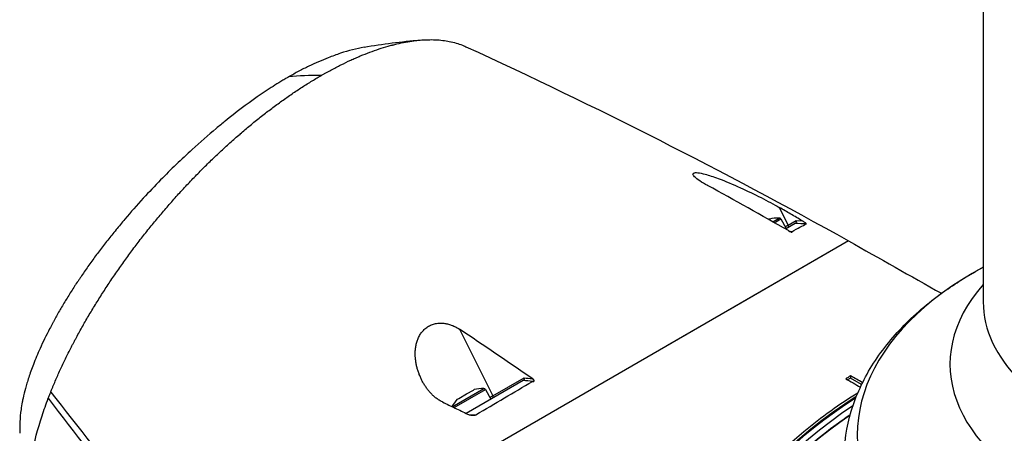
# Model space of a CAD drawing. Header units: millimetres. Extents: x 0 to 4378, y 0 to 2376.
# Tile 264 of 299: x 2638 to 2780, y 1626 to 1685. Entities that reach past the tile are written whole.
import ezdxf

# ---------------------------------------------------------------- set-up
doc = ezdxf.new("R2010")
doc.units = ezdxf.units.MM
doc.header["$LTSCALE"] = 0.2
doc.layers.add('01_Object Line', color=4, linetype='Continuous')

# ---------------------------------------------------------------- blocks, each defined once
blk = doc.blocks.new('A$Ce83b9b79')
for p, q in [((157.53, 806.42), (157.53, 624.82)), ((128.23, 638.39), (129.52, 635.83)), ((126.71, 636.65), (126.72, 636.66)), ((126.72, 636.66), (126.83, 636.72)), ((127.29, 636.33), (128.21, 636.86)), ((127.52, 636.19), (128.44, 636.72)), ((128.44, 636.72), (129.24, 635.34)), ((129.52, 635.83), (129.1, 635.58)), ((130.51, 636.07), (129.13, 635.28)), ((129.52, 635.83), (130.65, 636.48)), ((130.51, 636.08), (130.55, 636.1)), ((130.51, 636.08), (130.51, 636.07)), ((130.55, 636.1), (130.55, 636.1)), ((130.65, 636.48), (131.53, 636.45)), ((131.53, 636.45), (131.53, 636.45)), ((138.18, 633.58), (47.92, 581.46)), ((138.18, 633.58), (120.91, 623.6)), ((117.72, 621.76), (112.15, 618.55)), ((82.27, 620.9), (87.09, 611.33)), ((76.06, 618.66), (76.06, 618.66)), ((76.17, 615.46), (76.17, 615.46)), ((87.09, 611.33), (91.56, 613.91)), ((138.47, 614.18), (138.47, 613.85)), ((91.45, 613.52), (83.26, 608.79)), ((91.45, 613.52), (91.45, 613.52)), ((138.47, 613.85), (138.05, 613.61)), ((140.06, 612.94), (138.47, 613.85)), ((81.26, 609.75), (85.79, 612.37)), ((81.52, 609.63), (86.02, 612.23)), ((82.2, 610.95), (83.3, 611.59)), ((83.3, 611.59), (84.29, 612.16)), ((84.29, 612.16), (84.4, 612.23)), ((86.02, 612.23), (86.81, 610.85)), ((87.09, 611.33), (86.67, 611.09)), ((81.98, 610.83), (82.2, 610.95))]:
    blk.add_line(p, q)
for centre, radius, start, end in [((128.01, 631.86), 5, 87.7308, 103.7398), ((128.2, 636.58), 0.28, 30, 87.7308), ((85.59, 607.37), 5, 87.7308, 103.7398), ((85.77, 612.09), 0.28, 30, 87.7308), ((85.59, 607.37), 5, 136.2602, 151.1547)]:
    blk.add_arc(centre, radius, start, end)
for centre, major_axis, ratio, start_param, end_param in [((74.54, 616.47), (31.31, -34.31), 0.70857, 2.542379, 2.668885), ((97.98, 348.8), (-408.16, 320.4), 0.493105, 5.009531, 5.03608), ((129.3, 635.72), (0.15, -0.26), 0.816503, 0, 1.500983), ((177.52, -354.96), (-99.34, 989.39), 0.618621, 6.195576, 6.19817), ((258.74, -785.5), (-301.78, 1407.89), 0.655691, 6.100152, 6.100376), ((196.53, 605.72), (-57.09, 0), 0.57735, 5.464399, 10.243564), ((196.53, 615.86), (-43.77, 0), 0.57735, 5.811978, 9.895986), ((196.53, 624.82), (-39, 0), 0.57735, 0, 3.141593), ((17.23, 312.36), (357.26, -358.66), 0.554414, 1.892939, 1.918925), ((97.57, 581.72), (-162.56, 190.03), 0.152782, 1.282852, 1.442162), ((86.87, 611.23), (0.15, -0.26), 0.816503, 0, 1.500983), ((140.95, 563.84), (-29.61, -51.29), 0.57735, 3.966423, 6.433176), ((100.18, 586.57), (-158.94, 187.05), 0.181806, 1.288252, 1.447608), ((140.95, 563.84), (-29.5, -51.1), 0.57735, 3.968821, 6.264668), ((141.66, 563.43), (-29.51, -51.12), 0.57735, 3.995244, 6.416809), ((142.15, 563.15), (-29.25, -50.66), 0.57735, 4.017644, 6.283185)]:
    blk.add_ellipse(centre, major_axis=major_axis, ratio=ratio, start_param=start_param, end_param=end_param)
for points, knots in [([(62.4, 657.32), (62.41, 657.32), (62.41, 657.33), (62.42, 657.33), (62.44, 657.34), (62.45, 657.35), (62.47, 657.36), (62.5, 657.38), (62.53, 657.39), (62.56, 657.41), (62.62, 657.44), (62.68, 657.48), (62.74, 657.51), (62.86, 657.58), (62.98, 657.65), (63.1, 657.72), (63.34, 657.85), (63.58, 657.98), (63.82, 658.11), (64.3, 658.37), (64.78, 658.61), (65.25, 658.85), (65.72, 659.08), (66.19, 659.31), (66.66, 659.52), (66.89, 659.63), (67.12, 659.73), (67.35, 659.83), (67.46, 659.88), (67.58, 659.93), (67.69, 659.98), (67.81, 660.03), (67.92, 660.08), (68.04, 660.13), (68.5, 660.32), (68.95, 660.5), (69.4, 660.67), (69.85, 660.83), (70.29, 660.99), (70.73, 661.14), (71.17, 661.28), (71.61, 661.41), (72.04, 661.54), (72.24, 661.59), (72.44, 661.65), (72.65, 661.7), (72.66, 661.7), (72.67, 661.71), (72.67, 661.71), (72.89, 661.76), (73.1, 661.82), (73.31, 661.87), (73.72, 661.96), (74.14, 662.05), (74.54, 662.12), (74.95, 662.2), (75.35, 662.26), (75.74, 662.31), (76.14, 662.36), (76.52, 662.4), (76.9, 662.43), (77.28, 662.46), (77.66, 662.47), (78.02, 662.47), (78.39, 662.48), (78.75, 662.47), (79.1, 662.44), (79.45, 662.42), (79.79, 662.39), (80.13, 662.34), (80.44, 662.3), (80.75, 662.24), (81.05, 662.17), (81.07, 662.17), (81.09, 662.17), (81.11, 662.16), (81.42, 662.09), (81.73, 662.01), (82.04, 661.91), (82.34, 661.81), (82.63, 661.71), (82.91, 661.59), (83.01, 661.55), (83.1, 661.51), (83.2, 661.46)], [0, 0, 0, 0, 0.0005963, 0.0005963, 0.0005963, 0.0015724, 0.0015724, 0.0015724, 0.0035245, 0.0035245, 0.0035245, 0.0074292, 0.0074292, 0.0074292, 0.0152399, 0.0152399, 0.0152399, 0.0308654, 0.0308654, 0.0308654, 0.0621288, 0.0621288, 0.0621288, 0.0933992, 0.0933992, 0.0933992, 0.1090335, 0.1090335, 0.1090335, 0.1166885, 0.1166885, 0.1166885, 0.1246658, 0.1246658, 0.1246658, 0.1559283, 0.1559283, 0.1559283, 0.1871896, 0.1871896, 0.1871896, 0.2184505, 0.2184505, 0.2184505, 0.2333769, 0.2333769, 0.2333769, 0.2340811, 0.2340811, 0.2340811, 0.2497117, 0.2497117, 0.2497117, 0.2809731, 0.2809731, 0.2809731, 0.3122348, 0.3122348, 0.3122348, 0.3434966, 0.3434966, 0.3434966, 0.3747587, 0.3747587, 0.3747587, 0.406021, 0.406021, 0.406021, 0.4372835, 0.4372835, 0.4372835, 0.4667538, 0.4667538, 0.4667538, 0.4685462, 0.4685462, 0.4685462, 0.4998091, 0.4998091, 0.4998091, 0.531072, 0.531072, 0.531072, 0.5416411, 0.5416411, 0.5416411, 0.5416411]), ([(68.58, 661.39), (67.51, 661.19), (66.38, 660.9), (64.61, 660.32), (64.02, 660.1), (62.53, 659.52), (61.59, 659.11), (60.17, 658.43), (59.69, 658.19), (58.97, 657.8), (58.72, 657.67), (58.35, 657.47), (58.23, 657.4), (58.04, 657.3), (57.98, 657.26), (57.89, 657.21), (57.86, 657.19), (57.8, 657.16), (57.77, 657.14), (57.73, 657.12)], [4.1830414, 4.1830414, 4.1830414, 4.1830414, 4.4654289, 4.4654289, 4.6022507, 4.6022507, 4.8043386, 4.8043386, 4.9050926, 4.9050926, 4.9553745, 4.9553745, 4.9805755, 4.9805755, 4.9931988, 4.9931988, 4.9995168, 4.9995168, 5.0057785, 5.0057785, 5.0057785, 5.0057785]), ([(57.73, 657.12), (57.71, 657.11), (57.69, 657.09), (57.64, 657.07), (57.62, 657.05), (57.55, 657.01), (57.5, 656.99), (57.36, 656.91), (57.27, 656.85), (57, 656.69), (56.81, 656.58), (56.25, 656.24), (55.88, 656), (54.75, 655.28), (53.99, 654.77), (51.71, 653.17), (50.18, 652.01), (48.21, 650.43), (47.77, 650.07), (46.17, 648.74), (45.01, 647.73), (42.33, 645.28), (40.82, 643.83), (38.51, 641.46), (37.67, 640.58), (35.96, 638.71), (35.07, 637.7), (33.79, 636.19), (33.37, 635.69), (32.75, 634.93), (32.54, 634.67), (31.94, 633.93), (31.55, 633.43), (30.97, 632.67), (30.77, 632.42), (30.39, 631.91), (30.2, 631.66), (29.83, 631.15), (29.64, 630.9), (29.27, 630.39), (29.09, 630.14), (28.56, 629.39), (28.21, 628.88), (27.78, 628.25), (27.7, 628.13), (27.44, 627.75), (27.28, 627.5), (27.03, 627.12), (26.95, 626.99), (26.7, 626.61), (26.54, 626.36), (26.22, 625.86), (26.07, 625.61), (25.61, 624.87), (25.31, 624.37), (24.88, 623.64), (24.74, 623.39), (24.46, 622.9), (24.32, 622.66), (24.12, 622.3), (24.06, 622.18), (23.93, 621.94), (23.87, 621.82), (23.67, 621.46), (23.54, 621.21), (22.91, 620), (22.45, 619.05), (21.68, 617.33), (21.36, 616.57), (20.94, 615.5), (20.82, 615.17), (20.6, 614.55), (20.5, 614.25), (20.31, 613.68), (20.23, 613.4), (20.07, 612.88), (20, 612.63), (19.8, 611.91), (19.69, 611.45), (19.55, 610.81), (19.51, 610.61), (19.41, 610.06), (19.35, 609.71), (19.21, 608.75), (19.16, 608.17), (19.11, 607.03), (19.11, 606.47), (19.15, 605.94)], [0.000001, 0.000001, 0.000001, 0.000001, 0.010123, 0.010123, 0.020323, 0.020323, 0.040719, 0.040719, 0.081505, 0.081505, 0.163056, 0.163056, 0.326084, 0.326084, 0.652008, 0.652008, 1.308258, 1.308258, 1.496008, 1.496008, 1.993733, 1.993733, 2.657939, 2.657939, 3.036609, 3.036609, 3.456302, 3.456302, 3.660751, 3.660751, 3.765243, 3.765243, 3.964088, 3.964088, 4.066223, 4.066223, 4.167567, 4.167567, 4.269418, 4.269418, 4.369954, 4.369954, 4.571149, 4.571149, 4.622187, 4.622187, 4.723493, 4.723493, 4.773989, 4.773989, 4.875794, 4.875794, 4.977689, 4.977689, 5.180344, 5.180344, 5.28101, 5.28101, 5.381418, 5.381418, 5.431229, 5.431229, 5.480614, 5.480614, 5.585926, 5.585926, 5.997722, 5.997722, 6.342442, 6.342442, 6.492949, 6.492949, 6.634209, 6.634209, 6.768139, 6.768139, 6.892935, 6.892935, 7.129475, 7.129475, 7.232814, 7.232814, 7.427256, 7.427256, 7.767251, 7.767251, 8.116563, 8.116563, 8.116563, 8.116563]), ([(23.56, 611.87), (23.62, 612), (23.67, 612.13), (23.72, 612.26), (23.75, 612.33), (23.78, 612.39), (23.8, 612.46), (23.83, 612.53), (23.86, 612.59), (23.88, 612.66), (23.99, 612.92), (24.11, 613.18), (24.22, 613.45), (24.45, 613.98), (24.68, 614.51), (24.93, 615.05), (25.18, 615.58), (25.43, 616.12), (25.69, 616.66), (25.95, 617.2), (26.23, 617.74), (26.5, 618.28), (26.57, 618.41), (26.64, 618.55), (26.71, 618.69), (26.79, 618.82), (26.86, 618.96), (26.93, 619.09), (27, 619.23), (27.07, 619.37), (27.15, 619.5), (27.22, 619.64), (27.29, 619.77), (27.36, 619.91), (27.66, 620.45), (27.96, 621), (28.27, 621.55), (28.58, 622.09), (28.9, 622.64), (29.23, 623.19), (29.55, 623.74), (29.89, 624.28), (30.23, 624.83), (30.4, 625.1), (30.57, 625.38), (30.74, 625.65), (30.91, 625.93), (31.09, 626.2), (31.27, 626.47), (31.62, 627.02), (31.98, 627.56), (32.35, 628.11), (32.72, 628.65), (33.09, 629.2), (33.47, 629.74), (33.66, 630.01), (33.85, 630.28), (34.05, 630.55), (34.24, 630.82), (34.43, 631.09), (34.63, 631.35), (35.02, 631.89), (35.42, 632.43), (35.83, 632.96), (36.23, 633.49), (36.64, 634.02), (37.06, 634.55), (37.48, 635.07), (37.9, 635.6), (38.32, 636.12), (38.75, 636.64), (39.18, 637.15), (39.62, 637.66), (39.62, 637.67), (39.62, 637.67), (39.62, 637.67), (39.84, 637.93), (40.06, 638.18), (40.27, 638.43), (40.49, 638.68), (40.71, 638.94), (40.94, 639.19), (41.38, 639.69), (41.83, 640.19), (42.28, 640.68), (42.51, 640.93), (42.74, 641.18), (42.96, 641.42), (43.19, 641.66), (43.42, 641.91), (43.65, 642.15), (44.11, 642.63), (44.58, 643.11), (45.04, 643.58), (45.51, 644.05), (45.98, 644.52), (46.45, 644.98), (46.92, 645.43), (47.4, 645.89), (47.87, 646.33), (48.35, 646.78), (48.83, 647.22), (49.31, 647.65), (49.79, 648.08), (50.27, 648.51), (50.76, 648.92), (50.76, 648.93), (50.77, 648.93), (50.77, 648.94), (51.25, 649.35), (51.73, 649.75), (52.21, 650.15), (52.45, 650.35), (52.7, 650.55), (52.94, 650.75), (53.18, 650.94), (53.43, 651.14), (53.67, 651.33), (54.16, 651.72), (54.64, 652.09), (55.13, 652.46), (55.37, 652.65), (55.62, 652.83), (55.86, 653.01), (56.11, 653.19), (56.35, 653.37), (56.59, 653.54), (56.84, 653.72), (57.08, 653.89), (57.32, 654.06), (57.56, 654.23), (57.81, 654.4), (58.05, 654.57), (58.54, 654.9), (59.02, 655.23), (59.5, 655.54), (59.98, 655.85), (60.47, 656.16), (60.95, 656.45), (61.42, 656.74), (61.89, 657.02), (62.36, 657.29), (62.36, 657.3), (62.37, 657.3), (62.38, 657.31), (62.38, 657.31), (62.39, 657.31), (62.4, 657.32)], [0, 0, 0, 0, 0.0078081, 0.0078081, 0.0078081, 0.0117122, 0.0117122, 0.0117122, 0.0156163, 0.0156163, 0.0156163, 0.0312327, 0.0312327, 0.0312327, 0.062466, 0.062466, 0.062466, 0.0937, 0.0937, 0.0937, 0.1249346, 0.1249346, 0.1249346, 0.1327434, 0.1327434, 0.1327434, 0.1405522, 0.1405522, 0.1405522, 0.148361, 0.148361, 0.148361, 0.1561699, 0.1561699, 0.1561699, 0.1874057, 0.1874057, 0.1874057, 0.2186423, 0.2186423, 0.2186423, 0.2498794, 0.2498794, 0.2498794, 0.2654982, 0.2654982, 0.2654982, 0.2811172, 0.2811172, 0.2811172, 0.3123556, 0.3123556, 0.3123556, 0.3435946, 0.3435946, 0.3435946, 0.3592144, 0.3592144, 0.3592144, 0.3748343, 0.3748343, 0.3748343, 0.4060746, 0.4060746, 0.4060746, 0.4373156, 0.4373156, 0.4373156, 0.4685572, 0.4685572, 0.4685572, 0.4997994, 0.4997994, 0.4997994, 0.5, 0.5, 0.5, 0.5154204, 0.5154204, 0.5154204, 0.5310408, 0.5310408, 0.5310408, 0.5622803, 0.5622803, 0.5622803, 0.5778995, 0.5778995, 0.5778995, 0.5935185, 0.5935185, 0.5935185, 0.624756, 0.624756, 0.624756, 0.6559934, 0.6559934, 0.6559934, 0.6872314, 0.6872314, 0.6872314, 0.7184706, 0.7184706, 0.7184706, 0.7497116, 0.7497116, 0.7497116, 0.75, 0.75, 0.75, 0.7809464, 0.7809464, 0.7809464, 0.7965595, 0.7965595, 0.7965595, 0.8121705, 0.8121705, 0.8121705, 0.8433896, 0.8433896, 0.8433896, 0.8589991, 0.8589991, 0.8589991, 0.8746095, 0.8746095, 0.8746095, 0.8902215, 0.8902215, 0.8902215, 0.9058359, 0.9058359, 0.9058359, 0.9370747, 0.9370747, 0.9370747, 0.9683317, 0.9683317, 0.9683317, 0.9991152, 0.9991152, 0.9991152, 0.9996128, 0.9996128, 0.9996128, 1, 1, 1, 1]), ([(117.95, 641.52), (117.53, 641.74), (117.14, 641.97), (116.5, 642.41), (116.23, 642.61), (115.93, 642.93), (115.85, 643.05), (115.82, 643.24), (115.87, 643.3), (116.1, 643.38), (116.28, 643.39), (116.82, 643.33), (117.19, 643.25), (118.1, 643), (118.73, 642.8), (120.51, 642.14), (121.6, 641.68), (123.65, 640.75), (124.67, 640.26), (126.09, 639.55), (126.55, 639.31), (127.43, 638.84), (127.85, 638.61), (128.23, 638.39)], [-2.312555, -2.312555, -2.312555, -2.312555, -2.092576, -2.092576, -1.885512, -1.885512, -1.733537, -1.733537, -1.595814, -1.595814, -1.446617, -1.446617, -1.254853, -1.254853, -1.009218, -1.009218, -0.668063, -0.668063, -0.335009, -0.335009, -0.167393, -0.167393, 0, 0, 0, 0]), ([(131.53, 636.45), (130.98, 636.77), (130.43, 637.1), (129.33, 637.74), (128.78, 638.07), (128.23, 638.39)], [-0.4914372, -0.4914372, -0.4914372, -0.4914372, -0.2457209, -0.2457209, -0.000001, -0.000001, -0.000001, -0.000001]), ([(130.02, 634.89), (130.46, 635.14), (130.86, 635.36), (131.56, 635.73), (131.86, 635.89), (132.11, 636.01)], [-0.9461672, -0.9461672, -0.9461672, -0.9461672, -0.4793132, -0.4793132, 0, 0, 0, 0]), ([(130.65, 636.48), (130.72, 636.31), (130.66, 636.2), (130.61, 636.15), (130.6, 636.13), (130.58, 636.11), (130.55, 636.1)], [0.0002482, 0.0002482, 0.0002482, 0.0002482, 0.7234082, 0.7234082, 0.7234082, 1, 1, 1, 1]), ([(132.11, 636.04), (132.1, 636.05), (132.08, 636.07), (132.01, 636.13), (131.95, 636.18), (131.78, 636.3), (131.65, 636.38), (131.53, 636.45)], [0.0001059, 0.0001059, 0.0001059, 0.0001059, 0.0205681, 0.0205681, 0.0605182, 0.0605182, 0.1234096, 0.1234096, 0.1234096, 0.1234096]), ([(132.11, 636.01), (132.11, 636.01), (132.11, 636.01), (132.12, 636.02), (132.12, 636.02), (132.12, 636.03), (132.11, 636.03), (132.11, 636.04)], [0.00021965, 0.00021965, 0.00021965, 0.00021965, 0.00323374, 0.00323374, 0.00772459, 0.00772459, 0.01724607, 0.01724607, 0.01724607, 0.01724607]), ([(129.55, 635.05), (129.68, 634.97), (129.8, 634.9), (129.91, 634.85), (129.94, 634.84), (129.98, 634.83), (129.99, 634.82), (130.01, 634.82), (130.02, 634.82), (130.04, 634.81), (130.04, 634.81), (130.05, 634.82), (130.06, 634.82), (130.07, 634.83), (130.07, 634.84), (130.06, 634.84), (130.06, 634.85), (130.04, 634.87), (130.03, 634.88), (130.02, 634.89)], [0, 0, 0, 0, 0.0558013, 0.0558013, 0.0694227, 0.0694227, 0.0771126, 0.0771126, 0.0824705, 0.0824705, 0.0875561, 0.0875561, 0.0944149, 0.0944149, 0.1108031, 0.1108031, 0.1331689, 0.1331689, 0.1524357, 0.1524357, 0.1524357, 0.1524357]), ([(137.53, 602.14), (137.53, 604.49), (137.88, 606.84), (139.25, 611.38), (140.26, 613.56), (142.82, 617.69), (144.38, 619.64), (147.94, 623.26), (149.95, 624.94), (153.84, 627.67), (155.64, 628.77), (157.53, 629.79)], [2.3561944, 2.3561944, 2.3561944, 2.3561944, 2.5283283, 2.5283283, 2.7004622, 2.7004622, 2.8725962, 2.8725962, 3.0447301, 3.0447301, 3.1762724, 3.1762724, 3.1762724, 3.1762724]), ([(79.84, 610.44), (79.69, 610.51), (79.53, 610.59), (79.39, 610.68), (79.24, 610.77), (79.1, 610.87), (78.96, 610.97), (78.83, 611.08), (78.7, 611.19), (78.57, 611.3), (78.44, 611.42), (78.32, 611.54), (78.21, 611.66), (78.09, 611.78), (77.98, 611.91), (77.87, 612.04), (77.76, 612.17), (77.66, 612.3), (77.56, 612.44), (77.46, 612.58), (77.36, 612.72), (77.27, 612.87), (77.18, 613.01), (77.09, 613.16), (77.01, 613.31), (76.93, 613.46), (76.85, 613.62), (76.78, 613.77), (76.7, 613.93), (76.63, 614.09), (76.57, 614.25), (76.5, 614.41), (76.44, 614.57), (76.39, 614.74), (76.33, 614.9), (76.28, 615.07), (76.23, 615.24), (76.18, 615.41), (76.14, 615.58), (76.11, 615.75), (76.07, 615.93), (76.04, 616.1), (76.01, 616.28), (75.99, 616.45), (75.97, 616.63), (75.95, 616.81), (75.94, 616.99), (75.93, 617.17), (75.93, 617.36), (75.93, 617.55), (75.94, 617.73), (75.95, 617.91), (75.97, 618.09), (75.99, 618.27), (76.03, 618.47), (76.06, 618.67), (76.1, 618.85), (76.16, 619.03), (76.21, 619.2), (76.27, 619.38), (76.35, 619.58), (76.39, 619.67), (76.44, 619.76), (76.48, 619.85), (76.53, 619.94), (76.58, 620.02), (76.63, 620.11), (76.68, 620.2), (76.74, 620.28), (76.8, 620.36), (76.86, 620.45), (76.93, 620.53), (77, 620.61), (77.06, 620.69), (77.14, 620.76), (77.21, 620.84), (77.29, 620.91), (77.37, 620.98), (77.45, 621.04), (77.53, 621.11), (77.62, 621.17), (77.71, 621.23), (77.8, 621.29), (77.89, 621.34), (77.98, 621.39), (78.07, 621.43), (78.17, 621.48), (78.27, 621.52), (78.36, 621.56), (78.46, 621.59), (78.56, 621.62), (78.66, 621.65), (78.76, 621.68), (78.86, 621.7), (78.96, 621.72), (79.06, 621.73), (79.16, 621.74), (79.26, 621.76), (79.35, 621.76), (79.46, 621.77), (79.55, 621.77), (79.65, 621.77), (79.75, 621.77), (79.95, 621.76), (80.14, 621.74), (80.31, 621.71), (80.49, 621.68), (80.67, 621.63), (80.85, 621.58), (81.03, 621.53), (81.2, 621.46), (81.35, 621.4), (81.51, 621.33), (81.67, 621.25), (81.83, 621.17), (81.98, 621.09), (82.12, 621), (82.27, 620.9)], [0, 0, 0, 0, 0.031927, 0.031927, 0.031927, 0.062899, 0.062899, 0.062899, 0.093681, 0.093681, 0.093681, 0.124993, 0.124993, 0.124993, 0.15659, 0.15659, 0.15659, 0.187831, 0.187831, 0.187831, 0.218899, 0.218899, 0.218899, 0.249969, 0.249969, 0.249969, 0.281288, 0.281288, 0.281288, 0.312775, 0.312775, 0.312775, 0.344099, 0.344099, 0.344099, 0.374946, 0.374946, 0.374946, 0.406057, 0.406057, 0.406057, 0.437842, 0.437842, 0.437842, 0.469412, 0.469412, 0.469412, 0.49993, 0.49993, 0.49993, 0.531289, 0.531289, 0.531289, 0.562429, 0.562429, 0.562429, 0.59373, 0.59373, 0.59373, 0.624947, 0.624947, 0.624947, 0.640018, 0.640018, 0.640018, 0.655799, 0.655799, 0.655799, 0.671797, 0.671797, 0.671797, 0.687448, 0.687448, 0.687448, 0.702806, 0.702806, 0.702806, 0.718306, 0.718306, 0.718306, 0.734003, 0.734003, 0.734003, 0.749961, 0.749961, 0.749961, 0.765688, 0.765688, 0.765688, 0.781017, 0.781017, 0.781017, 0.796438, 0.796438, 0.796438, 0.812471, 0.812471, 0.812471, 0.828446, 0.828446, 0.828446, 0.843773, 0.843773, 0.843773, 0.874989, 0.874989, 0.874989, 0.906341, 0.906341, 0.906341, 0.9375, 0.9375, 0.9375, 0.969386, 0.969386, 0.969386, 1, 1, 1, 1]), ([(91.56, 613.91), (91.62, 613.76), (91.58, 613.65), (91.51, 613.57), (91.5, 613.56), (91.48, 613.54), (91.45, 613.52)], [0, 0, 0, 0, 0.823307, 0.823307, 0.823307, 1, 1, 1, 1]), ([(84.65, 608.61), (86.01, 609.41), (87.37, 610.22), (90.08, 611.81), (91.43, 612.6), (92.77, 613.39)], [-0.9474182, -0.9474182, -0.9474182, -0.9474182, -0.4681596, -0.4681596, -0.0000297, -0.0000297, -0.0000297, -0.0000297]), ([(92.91, 613.39), (92.93, 613.39), (92.96, 613.4), (93, 613.42), (93.01, 613.43), (93.02, 613.45), (93.03, 613.45), (93.04, 613.47), (93.04, 613.48), (93.04, 613.5), (93.04, 613.51), (93.02, 613.55), (93.01, 613.57), (92.93, 613.67), (92.82, 613.74), (92.74, 613.79)], [0.0000143, 0.0000143, 0.0000143, 0.0000143, 0.00416727, 0.00416727, 0.00560684, 0.00560684, 0.00677238, 0.00677238, 0.0080799, 0.0080799, 0.01009382, 0.01009382, 0.01426929, 0.01426929, 0.02675473, 0.02675473, 0.02675473, 0.02675473]), ([(92.77, 613.39), (92.8, 613.39), (92.82, 613.38), (92.85, 613.38), (92.86, 613.38), (92.89, 613.38), (92.91, 613.39), (92.91, 613.39)], [0, 0, 0, 0, 0.00741118, 0.00741118, 0.01136546, 0.01136546, 0.01691633, 0.01691633, 0.01691633, 0.01691633]), ([(23.21, 610.97), (23.27, 611.12), (23.33, 611.27), (23.44, 611.57), (23.5, 611.72), (23.56, 611.87)], [0.0000002, 0.0000002, 0.0000002, 0.0000002, 0.0595754, 0.0595754, 0.1194311, 0.1194311, 0.1194311, 0.1194311]), ([(139.52, 611.73), (136.91, 610.14), (134.31, 608.27), (126.39, 601.67), (121.29, 596.16), (112.29, 583.76), (108.45, 576.97), (102.81, 563.69), (100.85, 557.27), (99.77, 551.1)], [-8.04753, -8.04753, -8.04753, -8.04753, -6.929628, -6.929628, -4.582872, -4.582872, -2.258636, -2.258636, -0.169659, -0.169659, -0.169659, -0.169659]), ([(22.1, 587.79), (22.08, 587.84), (22.05, 587.88), (22.03, 587.93), (21.77, 588.47), (21.54, 589.03), (21.34, 589.62), (20.93, 590.8), (20.62, 592.08), (20.44, 593.47), (20.08, 596.24), (20.21, 599.42), (20.88, 602.95), (21.22, 604.71), (21.7, 606.56), (22.32, 608.47), (22.59, 609.29), (22.89, 610.13), (23.21, 610.97)], [0.3308638, 0.3308638, 0.3308638, 0.3308638, 0.3365591, 0.3365591, 0.3365591, 0.403871, 0.403871, 0.403871, 0.5384946, 0.5384946, 0.5384946, 0.8077419, 0.8077419, 0.8077419, 0.9423656, 0.9423656, 0.9423656, 1, 1, 1, 1]), ([(79.84, 610.44), (80.44, 610.15), (81.05, 609.86), (82.26, 609.28), (82.86, 608.99), (83.46, 608.69)], [-0.4902701, -0.4902701, -0.4902701, -0.4902701, -0.2451699, -0.2451699, -0.0000446, -0.0000446, -0.0000446, -0.0000446]), ([(83.46, 608.69), (83.59, 608.63), (83.76, 608.58), (84.06, 608.53), (84.19, 608.52), (84.37, 608.53), (84.43, 608.53), (84.5, 608.55)], [0.000037, 0.000037, 0.000037, 0.000037, 0.0525368, 0.0525368, 0.0862298, 0.0862298, 0.1034638, 0.1034638, 0.1034638, 0.1034638]), ([(84.5, 608.55), (84.53, 608.56), (84.56, 608.56), (84.6, 608.58), (84.61, 608.59), (84.63, 608.6), (84.64, 608.6), (84.65, 608.61)], [0.00010638, 0.00010638, 0.00010638, 0.00010638, 0.00964352, 0.00964352, 0.01414886, 0.01414886, 0.01718101, 0.01718101, 0.01718101, 0.01718101]), ([(112.9, 512.48), (109.78, 514.29), (107.16, 516.95), (103.19, 523.75), (101.83, 527.89), (100.53, 537.23), (100.58, 542.43), (102.1, 553.35), (103.56, 559.07), (107.73, 570.47), (110.45, 576.13), (116.86, 586.83), (120.56, 591.87), (128.55, 600.8), (132.85, 604.69), (137.64, 608.1), (138.04, 608.38), (138.43, 608.65)], [3.926991, 3.926991, 3.926991, 3.926991, 4.244821, 4.244821, 4.56421, 4.56421, 4.88471, 4.88471, 5.205265, 5.205265, 5.525723, 5.525723, 5.846145, 5.846145, 6.166617, 6.166617, 6.195608, 6.195608, 6.195608, 6.195608])]:
    blk.add_open_spline(points, degree=3, knots=knots)
for points in [[(68.58, 661.39), (71.24, 661.87), (73.94, 662.21), (76.66, 662.41)], [(83.2, 661.46), (101.87, 652.91), (120.22, 643.6), (138.18, 633.58)], [(138.18, 633.58), (142.64, 631.05), (147.09, 628.54), (151.53, 626.05)], [(91.56, 613.91), (91.95, 613.87), (92.34, 613.83), (92.74, 613.79)], [(138.47, 614.18), (138.24, 614.04), (138, 613.91), (137.77, 613.77)], [(140.2, 613.21), (139.62, 613.54), (139.05, 613.86), (138.47, 614.18)], [(92.77, 613.39), (92.33, 613.44), (91.89, 613.48), (91.45, 613.52)], [(137.77, 613.77), (138.48, 613.37), (139.18, 612.98), (139.89, 612.58)], [(83.64, 608.62), (83.98, 608.62), (84.31, 608.61), (84.65, 608.61)]]:
    blk.add_open_spline(points, degree=3)

msp = doc.modelspace()

# ---------------------------------------------------------------- block references
at = {"layer": '01_Object Line'}
msp.add_blockref('A$Ce83b9b79', (2619.305, 1019.576), dxfattribs=at)

doc.saveas('drawing.dxf')
